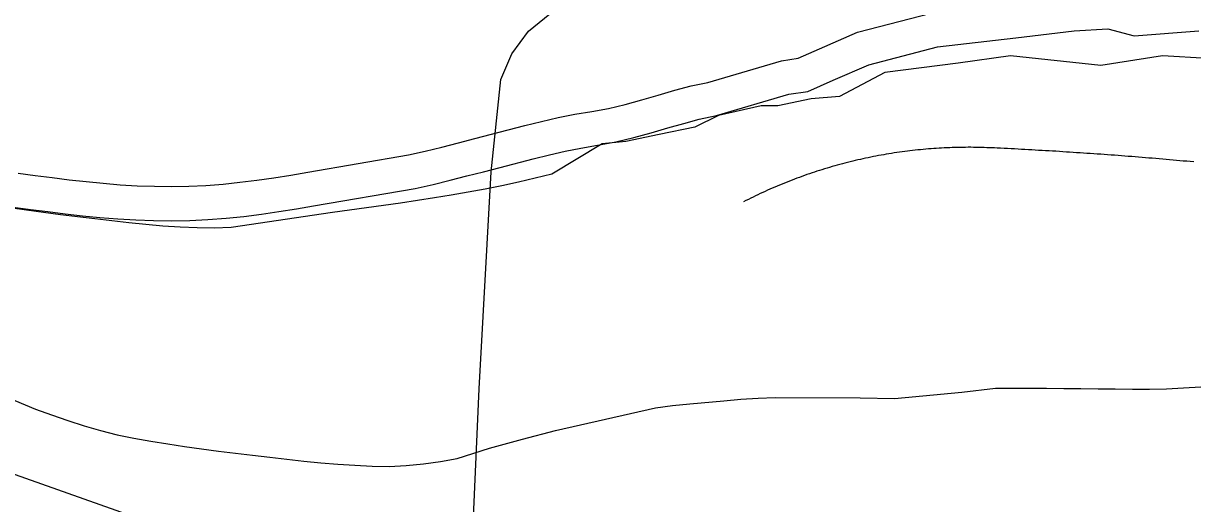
# Model space of a CAD drawing. Extents: x 1268485 to 1426702, y 514839 to 616766.
# Drawn here: x 1371075 to 1372195, y 573895 to 574355 of the extents above; entities that cross this region are included whole.
import ezdxf

# ---------------------------------------------------------------- set-up
doc = ezdxf.new("R2010")
doc.units = 0
for name, color, linetype in [('Old_Level_31', 7, 'Continuous'), ('Old_Level_32', 7, 'Continuous'), ('Old_Level_35', 7, 'Continuous'), ('Old_Level_50', 7, 'Continuous'), ('Old_Level_60', 7, 'Continuous'), ('Old_Level_61', 7, 'Continuous')]:
    doc.layers.add(name, color=color, linetype=linetype)

msp = doc.modelspace()

# ---------------------------------------------------------------- linework, layer by layer
at = {"layer": 'Old_Level_31'}
msp.add_line((1371522.629, 574211.528), (1371522.629, 574211.528), dxfattribs=at)
at = {"layer": 'Old_Level_32'}
for points in [[(1371523.19, 574212.921), (1371532.192, 574301.153), (1371543.026, 574325.79), (1371558.785, 574347.471), (1371584.392, 574368.166)], [(1371504.615, 573846.347), (1371511.509, 574005.011), (1371523.19, 574212.921)]]:
    msp.add_lwpolyline(points, dxfattribs=at)
at = {"layer": 'Old_Level_35'}
for points in [[(1372007.899, 574235.544), (1372005.336, 574235.698), (1372002.875, 574235.801), (1372000.209, 574235.954), (1371997.749, 574236.006), (1371995.288, 574236.108), (1371992.622, 574236.211), (1371990.162, 574236.262), (1371987.599, 574236.313), (1371985.035, 574236.313), (1371982.472, 574236.364), (1371980.012, 574236.364), (1371977.346, 574236.313), (1371974.885, 574236.313), (1371972.425, 574236.262), (1371969.862, 574236.262), (1371967.298, 574236.211), (1371964.735, 574236.057), (1371962.275, 574236.006), (1371959.609, 574235.852), (1371957.148, 574235.749), (1371954.585, 574235.647), (1371952.125, 574235.493), (1371949.459, 574235.288), (1371946.998, 574235.186), (1371944.538, 574234.981), (1371941.974, 574234.776), (1371939.411, 574234.571), (1371936.848, 574234.314), (1371934.388, 574234.058), (1371931.824, 574233.801), (1371929.261, 574233.545), (1371926.801, 574233.289), (1371924.237, 574232.981), (1371921.777, 574232.673), (1371919.214, 574232.366), (1371916.753, 574232.007), (1371914.292, 574231.7), (1371911.627, 574231.29), (1371909.166, 574230.93), (1371906.603, 574230.572), (1371904.142, 574230.11), (1371901.579, 574229.7), (1371899.119, 574229.29), (1371896.658, 574228.829), (1371894.095, 574228.367), (1371891.634, 574227.957), (1371889.174, 574227.445), (1371886.61, 574226.932), (1371884.252, 574226.419), (1371881.792, 574225.856), (1371879.229, 574225.394), (1371876.768, 574224.831), (1371874.205, 574224.266), (1371871.744, 574223.703), (1371869.386, 574223.088), (1371866.925, 574222.421), (1371864.362, 574221.857), (1371862.004, 574221.19), (1371859.544, 574220.575), (1371856.98, 574219.96), (1371854.622, 574219.242), (1371852.162, 574218.576), (1371849.701, 574217.859), (1371847.24, 574217.141), (1371844.882, 574216.423), (1371842.422, 574215.706), (1371839.961, 574214.936), (1371837.5, 574214.168), (1371835.142, 574213.398), (1371832.784, 574212.63), (1371830.426, 574211.81), (1371827.863, 574210.99), (1371825.505, 574210.169), (1371823.147, 574209.297), (1371820.789, 574208.426), (1371818.328, 574207.606), (1371815.97, 574206.734), (1371813.612, 574205.812), (1371811.254, 574204.941), (1371808.896, 574204.018), (1371806.538, 574203.043), (1371804.077, 574202.121), (1371801.719, 574201.198), (1371799.361, 574200.173), (1371797.105, 574199.25), (1371794.747, 574198.276), (1371792.389, 574197.251), (1371790.133, 574196.174), (1371787.775, 574195.201), (1371785.52, 574194.124), (1371783.162, 574193.047), (1371780.906, 574192.022), (1371778.548, 574190.945), (1371776.292, 574189.818), (1371774.037, 574188.741), (1371771.781, 574187.614), (1371769.423, 574186.486), (1371767.168, 574185.306), (1371764.912, 574184.179)], [(1372196.034, 574222.318), (1372192.651, 574222.626), (1372189.37, 574222.933), (1372186.089, 574223.241), (1372182.706, 574223.498), (1372179.527, 574223.805), (1372176.246, 574224.113), (1372172.863, 574224.369), (1372169.582, 574224.676), (1372166.301, 574224.984), (1372163.021, 574225.241), (1372159.74, 574225.497), (1372156.356, 574225.804), (1372153.076, 574226.061), (1372149.897, 574226.368), (1372146.514, 574226.624), (1372143.233, 574226.881), (1372139.85, 574227.137), (1372136.671, 574227.394), (1372133.391, 574227.701), (1372130.007, 574227.957), (1372126.726, 574228.214), (1372123.548, 574228.419), (1372120.165, 574228.675), (1372116.884, 574228.932), (1372113.501, 574229.137), (1372110.22, 574229.393), (1372107.041, 574229.649), (1372103.658, 574229.854), (1372100.377, 574230.059), (1372096.994, 574230.315), (1372093.713, 574230.572), (1372090.535, 574230.725), (1372087.151, 574230.982), (1372083.87, 574231.187), (1372080.487, 574231.443), (1372077.206, 574231.648), (1372074.028, 574231.853), (1372070.645, 574232.058), (1372067.364, 574232.263), (1372063.98, 574232.52), (1372060.7, 574232.673), (1372057.419, 574232.878), (1372054.138, 574233.083), (1372050.857, 574233.238), (1372047.474, 574233.443), (1372044.295, 574233.648), (1372040.912, 574233.801), (1372037.631, 574234.006), (1372034.248, 574234.211), (1372030.967, 574234.365), (1372027.789, 574234.571), (1372024.405, 574234.776), (1372021.125, 574234.878), (1372017.741, 574235.083), (1372014.46, 574235.237), (1372011.077, 574235.391), (1372007.899, 574235.544)]]:
    msp.add_lwpolyline(points, dxfattribs=at)
at = {"layer": 'Old_Level_50'}
msp.add_line((1371522.629, 574211.528), (1371522.629, 574211.528), dxfattribs=at)
at = {"layer": 'Old_Level_60'}
for points in [[(1371069.888, 574211.656), (1371086.19, 574209.4), (1371102.491, 574207.299), (1371118.793, 574205.299), (1371134.992, 574203.505), (1371151.294, 574201.916), (1371167.698, 574200.583), (1371184.102, 574199.609), (1371200.506, 574199.045), (1371217.013, 574198.891), (1371233.417, 574199.147), (1371249.821, 574199.917), (1371266.225, 574201.147), (1371282.424, 574202.838), (1371298.726, 574204.889), (1371314.925, 574207.196), (1371331.227, 574209.81), (1371347.426, 574212.527), (1371443.903, 574229.034), (1371459.794, 574232.725), (1371475.789, 574236.621), (1371491.68, 574240.67), (1371507.572, 574244.771), (1371523.463, 574248.924), (1371539.355, 574253.025), (1371555.246, 574257.126), (1371571.24, 574261.073), (1371587.132, 574264.816), (1371603.228, 574267.942), (1371619.428, 574270.608), (1371635.627, 574273.581), (1371651.518, 574277.426), (1371667.41, 574281.783), (1371683.199, 574286.397), (1371698.885, 574290.908), (1371714.777, 574295.061), (1371730.771, 574298.547), (1371801.2, 574319.261), (1371817.116, 574321.536), (1371837.579, 574330.636), (1371873.959, 574346.561), (1371944.443, 574364.761)], [(1372209.257, 574321.509), (1372166.057, 574323.784), (1372106.94, 574314.684), (1372020.54, 574323.784), (1371970.519, 574316.959), (1371900.033, 574307.859), (1371856.833, 574285.108), (1371829.549, 574282.833), (1371797.717, 574276.008), (1371781.801, 574276.008), (1371740.874, 574266.908), (1371718.137, 574255.533), (1371684.031, 574248.708), (1371652.2, 574241.884), (1371629.463, 574239.608), (1371581.185, 574210.528), (1371565.294, 574206.734), (1371549.3, 574203.043), (1371533.203, 574199.507), (1371517.209, 574196.277), (1371501.01, 574193.355), (1371484.811, 574190.587), (1371468.714, 574187.921), (1371452.413, 574185.409), (1371436.213, 574182.948), (1371420.014, 574180.59), (1371403.713, 574178.284), (1371387.411, 574176.028), (1371371.212, 574173.823), (1371274.017, 574159.572), (1371257.818, 574158.804), (1371241.517, 574159.111), (1371225.112, 574159.88), (1371208.708, 574161.008), (1371192.202, 574162.495), (1371175.9, 574164.135), (1371159.598, 574165.929), (1371143.297, 574167.826), (1371126.995, 574169.774), (1371110.693, 574171.825), (1371094.392, 574173.926), (1371078.09, 574176.131), (1371061.891, 574178.437)], [(1370754.777, 573389.416), (1370666.103, 573455.391), (1370561.512, 573719.291), (1370529.681, 573846.691), (1370547.723, 573979.383), (1370674.885, 574084.766), (1370731.727, 574098.416), (1370774.927, 574084.766), (1370995.476, 573948.266), (1371188.741, 573880.016), (1371291.058, 573873.191), (1371343.353, 573809.491), (1371345.626, 573729.866), (1371025.348, 573368.941), (1370986.695, 573350.741), (1370941.221, 573346.191), (1370752.503, 573389.416)], [(1371056.765, 573998.094), (1371086.497, 573985.535), (1371101.876, 573980.101), (1371117.46, 573974.77), (1371133.147, 573969.694), (1371148.936, 573965.132), (1371164.827, 573961.134), (1371180.924, 573957.904), (1371197.02, 573954.982), (1371213.219, 573952.367), (1371229.418, 573949.907), (1371245.72, 573947.6), (1371261.919, 573945.498), (1371278.323, 573943.447), (1371294.625, 573941.551), (1371310.927, 573939.654), (1371327.228, 573937.758), (1371343.53, 573935.963), (1371359.832, 573934.374), (1371376.236, 573933.041), (1371392.64, 573931.965), (1371409.044, 573931.196), (1371425.448, 573930.786), (1371441.75, 573931.657), (1371458.154, 573933.452), (1371474.456, 573935.4), (1371490.655, 573938.321), (1371521.515, 573948.215), (1371552.991, 573956.93), (1371584.774, 573965.08), (1371680.636, 573986.868), (1371696.937, 573989.174), (1371713.239, 573990.866), (1371745.945, 573993.788), (1371762.349, 573995.172), (1371778.753, 573996.248), (1371795.055, 573996.761), (1371876.665, 573996.556), (1371909.371, 573995.89), (1371974.065, 574002.092), (1372006.053, 574005.63), (1372022.355, 574005.783), (1372038.759, 574005.835), (1372055.163, 574005.732), (1372071.567, 574005.578), (1372087.972, 574005.373), (1372104.478, 574005.22), (1372120.882, 574005.066), (1372137.287, 574004.963), (1372153.691, 574004.963), (1372170.095, 574005.168), (1372219.205, 574007.936)]]:
    msp.add_lwpolyline(points, dxfattribs=at)
at = {"layer": 'Old_Level_61'}
msp.add_lwpolyline([(1371065.277, 574179.173), (1371081.844, 574176.88), (1371098.397, 574174.747), (1371114.99, 574172.711), (1371131.595, 574170.872), (1371148.373, 574169.237), (1371165.397, 574167.853), (1371182.566, 574166.834), (1371199.789, 574166.241), (1371217.116, 574166.081), (1371234.441, 574166.351), (1371251.817, 574167.166), (1371269.156, 574168.467), (1371286.175, 574170.243), (1371303.087, 574172.371), (1371319.836, 574174.756), (1371336.538, 574177.434), (1371352.907, 574180.18), (1371450.386, 574196.858), (1371467.388, 574200.807), (1371483.722, 574204.785), (1371499.83, 574208.891), (1371515.818, 574213.016), (1371531.71, 574217.169), (1371563.275, 574225.315), (1371578.931, 574229.178), (1371594.023, 574232.732), (1371609.021, 574235.646), (1371625.053, 574238.284), (1371642.452, 574241.478), (1371659.715, 574245.655), (1371676.349, 574250.215), (1371692.333, 574254.886), (1371707.568, 574259.267), (1371722.42, 574263.148), (1371738.903, 574266.741), (1371808.187, 574287.118), (1371826.277, 574289.704), (1371850.823, 574300.619), (1371884.707, 574315.452), (1371950.49, 574332.439), (1372025.623, 574341.283), (1372081.513, 574347.993), (1372113.8, 574349.893), (1372139.122, 574342.983), (1372201.068, 574347.822)], dxfattribs=at)

doc.saveas('drawing.dxf')
